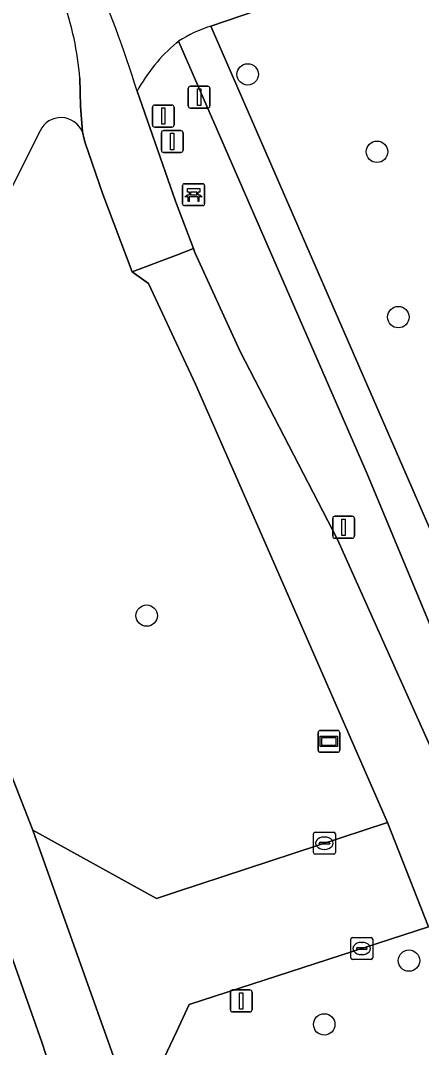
# Model space of a CAD drawing. Extents: x 157793 to 159380, y 380877 to 382313.
# Drawn here: x 158992.87 to 159011.2, y 381668.1 to 381714.98 of the extents above; entities that cross this region are included whole.
import ezdxf

# ---------------------------------------------------------------- set-up
doc = ezdxf.new("R2010")
doc.units = 0
for name, color, linetype in [('IMGEO_Afsluitpaal', 7, 'Continuous'), ('IMGEO_Bank', 7, 'Continuous'), ('IMGEO_Berm_groen', 7, 'Continuous'), ('IMGEO_Boom', 7, 'Continuous'), ('IMGEO_Fietspad_gesloten', 7, 'Continuous'), ('IMGEO_Fietspad_open', 7, 'Continuous'), ('IMGEO_Groenvoorziening', 7, 'Continuous'), ('IMGEO_Kolk', 7, 'Continuous'), ('IMGEO_Lichtmast', 7, 'Continuous'), ('IMGEO_Rijbaan_lokaal_gesloten', 7, 'Continuous'), ('IMGEO_Rijbaan_lokaal_open', 7, 'Continuous'), ('IMGEO_Verklikker', 7, 'Continuous'), ('IMGEO_Voetpad_halfverhard', 7, 'Continuous'), ('IMGEO_Voetpad_open', 7, 'Continuous')]:
    doc.layers.add(name, color=color, linetype=linetype)

msp = doc.modelspace()

# ---------------------------------------------------------------- linework, layer by layer
at = {"layer": 'IMGEO_Afsluitpaal'}
for p, q in [((159000.541, 381711.08), (159000.541, 381711.88)), ((159000.541, 381711.88), (159000.541, 381711.08)), ((159000.641, 381711.98), (159001.431, 381711.98)), ((159001.431, 381711.98), (159000.641, 381711.98)), ((159001.531, 381711.88), (159001.531, 381711.08)), ((159001.531, 381711.08), (159001.531, 381711.88)), ((158999.004, 381711.118), (158999.794, 381711.118)), ((158999.794, 381711.118), (158999.004, 381711.118)), ((158998.904, 381710.218), (158998.904, 381711.018)), ((158998.904, 381711.018), (158998.904, 381710.218)), ((158999.894, 381711.018), (158999.894, 381710.218)), ((158999.894, 381710.218), (158999.894, 381711.018)), ((159001.431, 381710.98), (159000.641, 381710.98)), ((159000.641, 381710.98), (159001.431, 381710.98)), ((158999.794, 381710.118), (158999.004, 381710.118)), ((158999.004, 381710.118), (158999.794, 381710.118))]:
    msp.add_line(p, q, dxfattribs=at)
for points in [[(159000.961, 381711.855), (159001.111, 381711.855), (159001.111, 381711.105), (159000.961, 381711.105), (159000.961, 381711.855)], [(158999.324, 381710.993), (158999.474, 381710.993), (158999.474, 381710.243), (158999.324, 381710.243), (158999.324, 381710.993)]]:
    msp.add_lwpolyline(points, dxfattribs=at)
for centre, start, end in [((159000.641, 381711.88), 90, 180), ((159000.641, 381711.88), 90, 180), ((159001.431, 381711.88), 0, 90), ((159001.431, 381711.88), 360, 90), ((158999.004, 381711.018), 90, 180), ((158999.004, 381711.018), 90, 180), ((158999.794, 381711.018), 0, 90), ((158999.794, 381711.018), 360, 90), ((159000.641, 381711.08), 180, 270), ((159000.641, 381711.08), 180, 270), ((159001.431, 381711.08), 270, 0), ((159001.431, 381711.08), 270, 0), ((158999.004, 381710.218), 180, 270), ((158999.004, 381710.218), 180, 270), ((158999.794, 381710.218), 270, 0), ((158999.794, 381710.218), 270, 0)]:
    msp.add_arc(centre, 0.1, start, end, dxfattribs=at)
at = {"layer": 'IMGEO_Bank'}
for p, q in [((159000.282, 381706.604), (159000.282, 381707.445)), ((159000.282, 381707.445), (159000.282, 381706.604)), ((159000.357, 381707.529), (159001.198, 381707.529)), ((159001.198, 381707.529), (159000.357, 381707.529)), ((159001.282, 381707.454), (159001.282, 381706.613)), ((159001.282, 381706.613), (159001.282, 381707.454)), ((159000.979, 381706.927), (159000.586, 381706.927)), ((159000.591, 381707.035), (159000.591, 381707.141)), ((159000.635, 381707.141), (159000.635, 381707.035)), ((159000.923, 381707.147), (159000.641, 381707.147)), ((159000.641, 381707.029), (159000.923, 381707.029)), ((159000.929, 381707.035), (159000.929, 381707.141)), ((159000.973, 381707.141), (159000.973, 381707.035)), ((159001.207, 381706.529), (159000.366, 381706.529)), ((159000.366, 381706.529), (159001.207, 381706.529))]:
    msp.add_line(p, q, dxfattribs=at)
for points in [[(159000.529, 381706.927), (159000.387, 381706.927), (159000.499, 381707.029), (159000.585, 381707.029)], [(159000.585, 381707.147), (159000.499, 381707.147), (159000.499, 381707.308), (159001.062, 381707.308), (159001.062, 381707.147), (159000.979, 381707.147)], [(159000.579, 381706.92), (159000.579, 381706.713), (159000.536, 381706.713), (159000.536, 381706.92)], [(159000.979, 381707.029), (159001.062, 381707.029), (159001.174, 381706.927), (159001.035, 381706.927)], [(159001.029, 381706.92), (159001.029, 381706.713), (159000.985, 381706.713), (159000.985, 381706.92)]]:
    msp.add_lwpolyline(points, dxfattribs=at)
for centre, radius, start, end in [((159000.36, 381707.451), 0.0779, 92.4484, 184.2845), ((159000.36, 381707.451), 0.0779, 92.4484, 184.2845), ((159001.204, 381707.451), 0.0779, 2.4484, 94.2845), ((159001.204, 381707.451), 0.0779, 2.4484, 94.2845), ((159000.529, 381706.92), 0.00671, 2.8957, 87.1043), ((159000.586, 381706.92), 0.00671, 92.8957, 177.1043), ((159000.584, 381707.14), 0.00671, 2.8957, 87.1043), ((159000.584, 381707.036), 0.00671, 272.8957, 357.1043), ((159000.641, 381707.14), 0.00671, 92.8957, 177.1043), ((159000.641, 381707.036), 0.00671, 182.8957, 267.1043), ((159000.923, 381707.14), 0.00671, 2.8957, 87.1043), ((159000.923, 381707.036), 0.00671, 272.8957, 357.1043), ((159000.98, 381707.14), 0.00671, 92.8957, 177.1043), ((159000.98, 381707.036), 0.00671, 182.8957, 267.1043), ((159000.978, 381706.92), 0.00671, 2.8957, 87.1043), ((159001.035, 381706.92), 0.00671, 92.8957, 177.1043), ((159000.36, 381706.607), 0.0779, 182.4484, 274.2845), ((159000.36, 381706.607), 0.0779, 182.4484, 274.2845), ((159001.204, 381706.607), 0.0779, 272.4484, 4.2845), ((159001.204, 381706.607), 0.0779, 272.4484, 4.2845)]:
    msp.add_arc(centre, radius, start, end, dxfattribs=at)
at = {"layer": 'IMGEO_Berm_groen'}
for points in [[(158998.2, 381711.756), (158999.958, 381706.73), (159000, 381706.616), (159000.778, 381704.567), (159000.846, 381704.389), (159002.918, 381699.876), (159007.366, 381691.284), (159012.705, 381679.37), (159014.657, 381680.036), (159008.716, 381694.289), (159000.099, 381714.031)], [(159000.099, 381714.031), (159000.049, 381713.997), (159000, 381713.963)], [(158993.765, 381709.951), (158989.102, 381700.67), (158987.872, 381698.221), (158985.922, 381694.341)], [(159000.869, 381698.376), (159000, 381700.242), (158998.727, 381702.975), (158997.969, 381703.502), (158996.636, 381707.048), (158995.822, 381709.394), (158995.781, 381709.563), (158995.7, 381709.892)], [(158985.53, 381689.311), (158987.11, 381685.631), (158988.341, 381682.907), (158988.904, 381681.547), (158991.616, 381682.624), (158993.439, 381678.026), (158999.086, 381674.908), (159000, 381675.208), (159009.649, 381678.377), (159004.546, 381690.027), (159000.869, 381698.376)], [(159011.526, 381673.612), (159000.586, 381670.065), (159000, 381668.825), (158998.131, 381664.87), (158999.07, 381661.889), (158999.863, 381659.349), (158996.961, 381658.454), (158997.062, 381658.116), (159000, 381648.207), (159000.05, 381648.032), (159000.908, 381645.016)]]:
    msp.add_lwpolyline(points, dxfattribs=at)
for centre, radius, start, end in [((159005.009, 381708.04), 7.757, 130.2221, 151.3775), ((158994.719, 381709.489), 1.06, 22.3194, 154.1876)]:
    msp.add_arc(centre, radius, start, end, dxfattribs=at)
at = {"layer": 'IMGEO_Boom'}
for centre in [(159003.256, 381712.521), (159009.166, 381708.987), (159010.142, 381701.44), (158998.638, 381687.817), (159010.628, 381672.069), (159006.753, 381669.156)]:
    msp.add_circle(centre, 0.489, dxfattribs=at)
at = {"layer": 'IMGEO_Fietspad_gesloten'}
for points in [[(159001.569, 381714.717), (159011.283, 381718.032), (159073.424, 381739.234), (159086.803, 381743.799)], [(159000, 381713.963), (159000.049, 381713.997), (159000.099, 381714.031)], [(159015.314, 381672.825), (159014.576, 381674.731), (159012.705, 381679.37), (159007.366, 381691.284), (159002.918, 381699.876), (159000.846, 381704.389), (159000.778, 381704.567), (159000, 381704.269), (158997.969, 381703.502), (158998.727, 381702.975), (159000, 381700.242), (159000.869, 381698.376), (159004.546, 381690.027), (159009.649, 381678.377), (159011.526, 381673.612)]]:
    msp.add_lwpolyline(points, dxfattribs=at)
for centre, radius, start, end in [((158956.416, 381699.1), 43.658, 16.8508, 24.7727), ((159003.251, 381709.195), 5.772, 106.9391, 123.0947), ((159005.009, 381708.04), 7.757, 130.2221, 151.3775)]:
    msp.add_arc(centre, radius, start, end, dxfattribs=at)
at = {"layer": 'IMGEO_Fietspad_open'}
msp.add_lwpolyline([(158995.59, 381712.351), (158995.62, 381711.065), (158995.7, 381709.892), (158995.781, 381709.563), (158995.822, 381709.394), (158996.636, 381707.048), (158997.969, 381703.502), (159000, 381704.269), (159000.778, 381704.567), (159000, 381706.616), (158999.958, 381706.73), (158998.2, 381711.756)], dxfattribs=at)
for centre, radius, start, end in [((158956.416, 381699.1), 43.658, 16.8508, 24.7727), ((158981.16, 381711.093), 14.485, 4.9836, 19.404)]:
    msp.add_arc(centre, radius, start, end, dxfattribs=at)
at = {"layer": 'IMGEO_Groenvoorziening'}
msp.add_lwpolyline([(159011.283, 381718.032), (159001.569, 381714.717), (159016.447, 381680.646), (159023.763, 381683.213)], close=True, dxfattribs=at)
at = {"layer": 'IMGEO_Kolk'}
for p, q in [((159006.261, 381677.001), (159006.261, 381677.853)), ((159006.336, 381677.927), (159007.188, 381677.927)), ((159007.262, 381677.853), (159007.262, 381677.001)), ((159006.52, 381677.421), (159006.52, 381677.433)), ((159006.958, 381677.384), (159006.56, 381677.384)), ((159006.563, 381677.47), (159006.961, 381677.47)), ((159006.749, 381677.707), (159006.774, 381677.707)), ((159007.004, 381677.433), (159007.004, 381677.421)), ((159007.188, 381676.927), (159006.336, 381676.927)), ((159006.772, 381677.147), (159006.747, 381677.147)), ((159008.043, 381673.122), (159008.895, 381673.122)), ((159007.968, 381672.196), (159007.968, 381673.048)), ((159008.27, 381672.665), (159008.668, 381672.665)), ((159008.456, 381672.902), (159008.481, 381672.902)), ((159008.969, 381673.048), (159008.969, 381672.196)), ((159008.227, 381672.616), (159008.227, 381672.628)), ((159008.665, 381672.579), (159008.267, 381672.579)), ((159008.479, 381672.342), (159008.454, 381672.342)), ((159008.711, 381672.628), (159008.711, 381672.616)), ((159008.895, 381672.122), (159008.043, 381672.122))]:
    msp.add_line(p, q, dxfattribs=at)
for points in [[(159006.261, 381677.001), (159006.261, 381677.853)], [(159006.336, 381677.927), (159007.188, 381677.927)], [(159007.262, 381677.853), (159007.262, 381677.001)], [(159007.188, 381676.927), (159006.336, 381676.927)], [(159008.043, 381673.122), (159008.895, 381673.122)], [(159007.968, 381672.196), (159007.968, 381673.048)], [(159008.969, 381673.048), (159008.969, 381672.196)], [(159008.895, 381672.122), (159008.043, 381672.122)]]:
    msp.add_lwpolyline(points, dxfattribs=at)
for centre, radius, start, end in [((159006.338, 381677.851), 0.0765, 91.552, 178.448), ((159006.338, 381677.851), 0.0765, 91.552, 178.448), ((159007.186, 381677.851), 0.0765, 1.552, 88.448), ((159007.186, 381677.851), 0.0765, 1.552, 88.448), ((159006.56, 381677.43), 0.0403, 85.8775, 175.7526), ((159006.557, 381677.42), 0.0366, 178.938, 274.7102), ((159006.961, 381677.427), 0.043, 264.8664, 352.4533), ((159006.965, 381677.432), 0.0386, 1.7309, 96.639), ((159006.338, 381677.003), 0.0765, 181.552, 268.448), ((159006.338, 381677.003), 0.0765, 181.552, 268.448), ((159007.186, 381677.003), 0.0765, 271.552, 358.448), ((159007.186, 381677.003), 0.0765, 271.552, 358.448), ((159008.045, 381673.046), 0.0765, 91.552, 178.448), ((159008.045, 381673.046), 0.0765, 91.552, 178.448), ((159008.893, 381673.046), 0.0765, 1.552, 88.448), ((159008.893, 381673.046), 0.0765, 1.552, 88.448), ((159008.267, 381672.625), 0.0403, 85.8775, 175.7526), ((159008.672, 381672.627), 0.0386, 1.7309, 96.639), ((159008.045, 381672.198), 0.0765, 181.552, 268.448), ((159008.045, 381672.198), 0.0765, 181.552, 268.448), ((159008.264, 381672.615), 0.0366, 178.938, 274.7102), ((159008.668, 381672.622), 0.043, 264.8664, 352.4533), ((159008.893, 381672.198), 0.0765, 271.552, 358.448), ((159008.893, 381672.198), 0.0765, 271.552, 358.448)]:
    msp.add_arc(centre, radius, start, end, dxfattribs=at)
for centre, major_axis, ratio, start_param, end_param in [((159006.748, 381677.427), (-0.387, 0.002), 0.722429, 4.712389, 7.853982), ((159006.773, 381677.427), (-0.39, 0.002), 0.717154, 1.570796, 4.712389), ((159008.455, 381672.622), (-0.387, 0.002), 0.722429, 4.712389, 7.853982), ((159008.48, 381672.622), (-0.39, 0.002), 0.717154, 1.570796, 4.712389)]:
    msp.add_ellipse(centre, major_axis=major_axis, ratio=ratio, start_param=start_param, end_param=end_param, dxfattribs=at)
at = {"layer": 'IMGEO_Lichtmast'}
for p, q in [((158999.309, 381709.058), (158999.309, 381709.858)), ((158999.309, 381709.858), (158999.309, 381709.058)), ((158999.409, 381709.958), (159000.199, 381709.958)), ((159000.199, 381709.958), (158999.409, 381709.958)), ((159000.299, 381709.858), (159000.299, 381709.058)), ((159000.299, 381709.058), (159000.299, 381709.858)), ((159000.199, 381708.958), (158999.409, 381708.958)), ((158999.409, 381708.958), (159000.199, 381708.958)), ((159007.241, 381692.351), (159008.031, 381692.351)), ((159008.031, 381692.351), (159007.241, 381692.351)), ((159007.141, 381691.451), (159007.141, 381692.251)), ((159007.141, 381692.251), (159007.141, 381691.451)), ((159008.131, 381692.251), (159008.131, 381691.451)), ((159008.131, 381691.451), (159008.131, 381692.251)), ((159008.031, 381691.351), (159007.241, 381691.351)), ((159007.241, 381691.351), (159008.031, 381691.351)), ((159002.463, 381669.829), (159002.463, 381670.629)), ((159002.463, 381670.629), (159002.463, 381669.829)), ((159002.563, 381670.729), (159003.353, 381670.729)), ((159003.353, 381670.729), (159002.563, 381670.729)), ((159003.453, 381670.629), (159003.453, 381669.829)), ((159003.453, 381669.829), (159003.453, 381670.629)), ((159003.353, 381669.729), (159002.563, 381669.729)), ((159002.563, 381669.729), (159003.353, 381669.729))]:
    msp.add_line(p, q, dxfattribs=at)
for points in [[(158999.729, 381709.833), (158999.879, 381709.833), (158999.879, 381709.083), (158999.729, 381709.083), (158999.729, 381709.833)], [(159007.561, 381692.226), (159007.711, 381692.226), (159007.711, 381691.476), (159007.561, 381691.476), (159007.561, 381692.226)], [(159002.883, 381670.604), (159003.033, 381670.604), (159003.033, 381669.854), (159002.883, 381669.854), (159002.883, 381670.604)]]:
    msp.add_lwpolyline(points, dxfattribs=at)
for centre, start, end in [((158999.409, 381709.858), 90, 180), ((158999.409, 381709.858), 90, 180), ((159000.199, 381709.858), 0, 90), ((159000.199, 381709.858), 360, 90), ((158999.409, 381709.058), 180, 270), ((158999.409, 381709.058), 180, 270), ((159000.199, 381709.058), 270, 0), ((159000.199, 381709.058), 270, 0), ((159007.241, 381692.251), 90, 180), ((159007.241, 381692.251), 90, 180), ((159008.031, 381692.251), 0, 90), ((159008.031, 381692.251), 360, 90), ((159007.241, 381691.451), 180, 270), ((159007.241, 381691.451), 180, 270), ((159008.031, 381691.451), 270, 0), ((159008.031, 381691.451), 270, 0), ((159002.563, 381670.629), 90, 180), ((159002.563, 381670.629), 90, 180), ((159003.353, 381670.629), 0, 90), ((159003.353, 381670.629), 360, 90), ((159002.563, 381669.829), 180, 270), ((159002.563, 381669.829), 180, 270), ((159003.353, 381669.829), 270, 0), ((159003.353, 381669.829), 270, 0)]:
    msp.add_arc(centre, 0.1, start, end, dxfattribs=at)
at = {"layer": 'IMGEO_Rijbaan_lokaal_gesloten'}
msp.add_lwpolyline([(159000.908, 381645.016), (159000.05, 381648.032), (159000, 381648.207), (158997.062, 381658.116), (158996.961, 381658.454), (158995.264, 381663.912), (158994.627, 381665.919), (158994.238, 381667.133), (158993.847, 381668.346), (158991.667, 381674.475), (158990.802, 381676.763), (158988.904, 381681.547), (158988.341, 381682.907), (158987.11, 381685.631), (158985.53, 381689.311), (158980.115, 381700.778), (158977.69, 381705.59), (158975.224, 381710.342), (158967.75, 381724.258), (158962.057, 381734.776)], dxfattribs=at)
at = {"layer": 'IMGEO_Rijbaan_lokaal_open'}
for points in [[(158989.191, 381712.093), (158984.583, 381702.945), (158989.102, 381700.67), (158993.765, 381709.951)], [(158995.7, 381709.892), (158995.62, 381711.065), (158995.59, 381712.351)]]:
    msp.add_lwpolyline(points, dxfattribs=at)
msp.add_lwpolyline([(159011.526, 381673.612), (159009.649, 381678.377), (159000, 381675.208), (158999.086, 381674.908), (158993.439, 381678.026), (158998.131, 381664.87), (159000, 381668.825), (159000.586, 381670.065)], close=True, dxfattribs=at)
for centre, radius, start, end in [((158981.16, 381711.093), 14.485, 4.9836, 19.404), ((158994.719, 381709.489), 1.06, 22.3194, 154.1876)]:
    msp.add_arc(centre, radius, start, end, dxfattribs=at)
at = {"layer": 'IMGEO_Verklikker'}
for p, q in [((159006.571, 381682.576), (159007.361, 381682.576)), ((159007.361, 381682.576), (159006.571, 381682.576)), ((159006.471, 381681.676), (159006.471, 381682.476)), ((159006.471, 381682.476), (159006.471, 381681.676)), ((159007.461, 381682.476), (159007.461, 381681.676)), ((159007.461, 381681.676), (159007.461, 381682.476)), ((159007.361, 381681.576), (159006.571, 381681.576)), ((159006.571, 381681.576), (159007.361, 381681.576))]:
    msp.add_line(p, q, dxfattribs=at)
for points in [[(159006.572, 381682.308), (159007.36, 381682.308), (159007.36, 381681.844), (159006.572, 381681.844), (159006.572, 381682.308)], [(159006.637, 381682.243), (159006.637, 381681.909), (159007.295, 381681.909), (159007.295, 381682.243), (159006.637, 381682.243)]]:
    msp.add_lwpolyline(points, dxfattribs=at)
for centre, start, end in [((159006.571, 381682.476), 90, 180), ((159006.571, 381682.476), 90, 180), ((159007.361, 381682.476), 0, 90), ((159007.361, 381682.476), 360, 90), ((159006.571, 381681.676), 180, 270), ((159006.571, 381681.676), 180, 270), ((159007.361, 381681.676), 270, 0), ((159007.361, 381681.676), 270, 0)]:
    msp.add_arc(centre, 0.1, start, end, dxfattribs=at)
at = {"layer": 'IMGEO_Voetpad_halfverhard'}
msp.add_lwpolyline([(159000.099, 381714.031), (159008.716, 381694.289), (159014.657, 381680.036), (159016.447, 381680.646), (159001.569, 381714.717)], dxfattribs=at)
msp.add_arc((159003.251, 381709.195), 5.772, 106.9391, 123.0947, dxfattribs=at)
at = {"layer": 'IMGEO_Voetpad_open'}
msp.add_lwpolyline([(158993.439, 381678.026), (158991.616, 381682.624), (158988.904, 381681.547), (158990.802, 381676.763), (158991.667, 381674.475), (158993.847, 381668.346), (158994.238, 381667.133), (158994.627, 381665.919), (158995.264, 381663.912), (158996.961, 381658.454), (158999.863, 381659.349), (158999.07, 381661.889), (158998.131, 381664.87)], close=True, dxfattribs=at)

doc.saveas('drawing.dxf')
